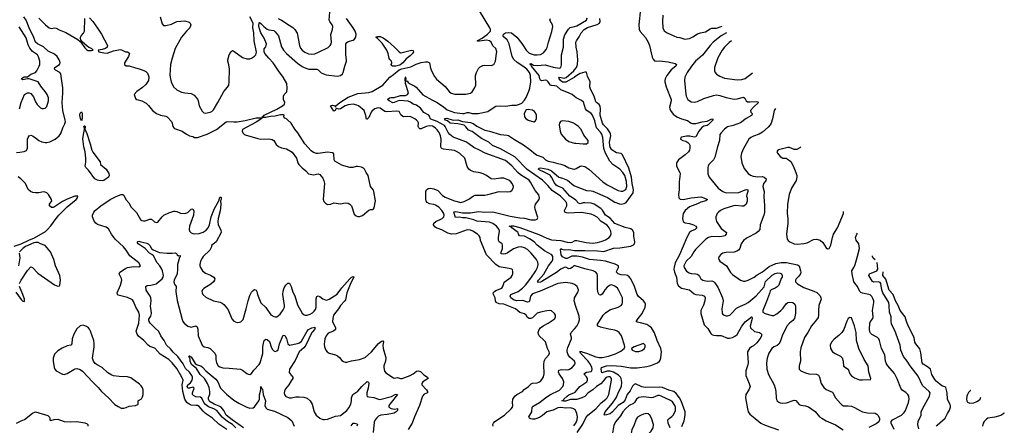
# Model space of a CAD drawing. Header units: inches. Extents: x 1173000 to 1307049, y 522583 to 678455.
# Tile 398 of 617: x 1273010 to 1285416, y 591502 to 596615. Entities that reach past the tile are written whole.
import ezdxf

# ---------------------------------------------------------------- set-up
doc = ezdxf.new("R2010")
doc.units = ezdxf.units.IN
doc.header["$MEASUREMENT"] = 0
doc.layers.add('B2579', color=7, linetype='Continuous')
doc.layers.add('B2589', color=7, linetype='Continuous')

msp = doc.modelspace()

# ---------------------------------------------------------------- linework, layer by layer
at = {"layer": 'B2579', "color": 5}
for points, elevation in [([(1276268, 596630), (1276309, 596609), (1276407, 596547), (1276450, 596515), (1276475, 596490), (1276504, 596444), (1276535, 596290), (1276550, 596255), (1276570, 596230), (1276604, 596204), (1276650, 596184), (1276690, 596179), (1276730, 596185), (1276776, 596204), (1276895, 596265), (1276920, 596290), (1276933, 596310), (1276939, 596330), (1276931, 596429), (1276951, 596490), (1276954, 596530), (1276947, 596550), (1276918, 596590), (1276910, 596610), (1276925, 596810)], 940), ([(1278975, 591490), (1278973, 591510), (1278980, 591530), (1278996, 591550), (1279119, 591630), (1279202, 591710), (1279218, 591730), (1279223, 591750), (1279219, 591790), (1279224, 591830), (1279247, 591870), (1279272, 591890), (1279347, 591930), (1279367, 591953), (1279420, 591990), (1279456, 592024), (1279470, 592032), (1279530, 592038), (1279550, 592045), (1279577, 592063), (1279599, 592090), (1279610, 592111), (1279620, 592150), (1279614, 592270), (1279620, 592310), (1279637, 592343), (1279677, 592390), (1279684, 592410), (1279682, 592430), (1279661, 592470), (1279633, 592553), (1279616, 592576), (1279556, 592630), (1279545, 592650), (1279544, 592670), (1279556, 592710), (1279570, 592730), (1279604, 592756), (1279670, 592790), (1279731, 592830), (1279752, 592850), (1279762, 592870), (1279761, 592890), (1279750, 592913), (1279710, 592943), (1279687, 592947), (1279650, 592945), (1279570, 592930), (1279530, 592916), (1279470, 592858), (1279450, 592850), (1279430, 592850), (1279410, 592862), (1279390, 592890), (1279370, 592907), (1279310, 592923), (1279259, 592970), (1279110, 593027), (1279050, 593033), (1279013, 593050), (1279003, 593070), (1278999, 593110), (1278978, 593150), (1278977, 593170), (1278991, 593190), (1279010, 593202), (1279084, 593230), (1279098, 593250), (1279108, 593290), (1279116, 593304), (1279202, 593370), (1279216, 593390), (1279223, 593410), (1279225, 593445), (1279220, 593460), (1279209, 593470), (1279179, 593479), (1279050, 593498), (1279010, 593527), (1278890, 593650), (1278817, 593830), (1278810, 593870), (1278801, 593890), (1278780, 593910), (1278718, 593950), (1278690, 593961), (1278650, 593966), (1278510, 593917), (1278450, 593913), (1278403, 593923), (1278330, 593964), (1278258, 593990), (1278242, 594002), (1278225, 594030), (1278228, 594050), (1278255, 594070), (1278334, 594110), (1278352, 594130), (1278357, 594150), (1278353, 594170), (1278330, 594210), (1278290, 594250), (1278250, 594275), (1278230, 594283), (1278173, 594293), (1278145, 594310), (1278133, 594330), (1278129, 594350), (1278129, 594450), (1278135, 594470), (1278155, 594485), (1278188, 594492), (1278230, 594484), (1278280, 594460), (1278339, 594399), (1278370, 594379), (1278490, 594330), (1278570, 594312), (1278610, 594322), (1278670, 594353), (1278727, 594393), (1278750, 594402), (1278870, 594403), (1278910, 594410), (1279050, 594450), (1279150, 594445), (1279190, 594450), (1279210, 594462), (1279228, 594490), (1279230, 594510), (1279214, 594550), (1279197, 594570), (1279171, 594590), (1279110, 594618), (1279070, 594619), (1278990, 594606), (1278950, 594607), (1278890, 594651), (1278850, 594672), (1278810, 594683), (1278730, 594697), (1278692, 594712), (1278670, 594732), (1278650, 594763), (1278617, 594870), (1278550, 594930), (1278515, 594955), (1278490, 594965), (1278350, 594984), (1278330, 594990), (1278321, 595001), (1278315, 595015), (1278322, 595110), (1278314, 595150), (1278294, 595194), (1278270, 595225), (1278243, 595250), (1278210, 595271), (1278170, 595278), (1278130, 595269), (1278070, 595240), (1278050, 595238), (1278038, 595250), (1278032, 595270), (1278035, 595315), (1278028, 595330), (1278008, 595350), (1277990, 595364), (1277930, 595393), (1277851, 595391), (1277836, 595396), (1277814, 595414), (1277790, 595458), (1277763, 595463), (1277630, 595451), (1277610, 595458), (1277550, 595499), (1277530, 595502), (1277510, 595499), (1277486, 595490), (1277453, 595467), (1277439, 595450), (1277410, 595383), (1277390, 595361), (1277381, 595361), (1277374, 595370), (1277376, 595384), (1277372, 595408), (1277350, 595470), (1277278, 595530), (1277258, 595538), (1277210, 595550), (1277150, 595543), (1277110, 595527), (1277050, 595489), (1277028, 595488), (1277007, 595493), (1276994, 595486), (1276986, 595470), (1276970, 595461), (1276926, 595530), (1276950, 595538), (1276970, 595534), (1276981, 595530), (1276990, 595512), (1276994, 595530), (1277044, 595570), (1277150, 595636), (1277270, 595685), (1277410, 595697), (1277453, 595710), (1277585, 595790), (1277672, 595890), (1277718, 595922), (1277790, 595983), (1277824, 595996), (1277938, 596022), (1278007, 596053), (1278070, 596075), (1278125, 596085), (1278150, 596083), (1278172, 596070), (1278185, 596005), (1278201, 595961), (1278237, 595897), (1278263, 595863), (1278370, 595773), (1278423, 595710), (1278448, 595690), (1278494, 595674), (1278630, 595676), (1278690, 595687), (1278710, 595705), (1278742, 595750), (1278758, 595790), (1278755, 595910), (1278766, 595950), (1278790, 595998), (1278810, 596021), (1278845, 596035), (1278870, 596040), (1278950, 596039), (1278982, 596050), (1278994, 596066), (1279003, 596090), (1279018, 596190), (1279020, 596210), (1279010, 596250), (1278970, 596283), (1278950, 596330), (1278930, 596348), (1278890, 596356), (1278805, 596345), (1278785, 596345), (1278776, 596350), (1278837, 596383), (1278906, 596434), (1278941, 596470), (1278940, 596490), (1278932, 596510), (1278805, 596725)], 880), ([(1272970, 594940), (1273010, 594943), (1273067, 594953), (1273095, 594965), (1273107, 594993), (1273110, 595110), (1273115, 595130), (1273130, 595150), (1273150, 595158), (1273170, 595152), (1273205, 595130), (1273252, 595092), (1273290, 595076), (1273330, 595068), (1273352, 595068), (1273390, 595076), (1273455, 595110), (1273507, 595150), (1273530, 595181), (1273554, 595250), (1273578, 595302), (1273585, 595330), (1273584, 595350), (1273552, 595470), (1273546, 595570), (1273555, 595690), (1273554, 595754), (1273528, 595930), (1273514, 595950), (1273460, 595980), (1273450, 595990), (1273452, 596010), (1273511, 596050), (1273517, 596063), (1273520, 596070), (1273516, 596090), (1273508, 596110), (1273482, 596150), (1273450, 596180), (1273370, 596218), (1273310, 596273), (1273235, 596310), (1273211, 596330), (1273190, 596390), (1273128, 596510), (1273090, 596610), (1273062, 596650)], 920), ([(1273250, 596632), (1273333, 596550), (1273382, 596510), (1273410, 596504), (1273450, 596513), (1273470, 596508), (1273507, 596487), (1273590, 596454), (1273744, 596364), (1273770, 596339), (1273777, 596337), (1273830, 596258), (1273850, 596238), (1273870, 596228), (1273914, 596226), (1273936, 596230), (1273914, 596250), (1273883, 596263), (1273861, 596281), (1273797, 596337), (1273781, 596361), (1273776, 596376), (1273776, 596390), (1273785, 596410), (1273815, 596445), (1273825, 596470), (1273829, 596631)], 920), ([(1273890, 596636), (1273930, 596593), (1273990, 596507), (1274040, 596430), (1274118, 596290), (1274112, 596268), (1274090, 596252), (1274050, 596239), (1274000, 596230), (1274007, 596210), (1274070, 596195), (1274110, 596192), (1274190, 596223), (1274277, 596237), (1274294, 596234), (1274342, 596210), (1274370, 596210), (1274390, 596196), (1274394, 596190), (1274380, 596150), (1274331, 596070), (1274331, 596050), (1274350, 596034), (1274390, 596034), (1274467, 596007), (1274516, 595996), (1274575, 595975), (1274601, 595961), (1274621, 595941), (1274636, 595896), (1274631, 595850), (1274601, 595799), (1274559, 595761), (1274486, 595710), (1274451, 595670), (1274470, 595622), (1274487, 595607), (1274550, 595593), (1274604, 595564), (1274634, 595534), (1274684, 595470), (1274735, 595430), (1274783, 595410), (1274850, 595397), (1274870, 595388), (1274921, 595330), (1274930, 595310), (1274939, 595270), (1274950, 595250), (1274962, 595242), (1275059, 595210), (1275110, 595173), (1275150, 595151), (1275190, 595141), (1275211, 595131), (1275249, 595129), (1275370, 595170), (1275491, 595230), (1275610, 595327), (1275630, 595331), (1275707, 595327), (1275749, 595329), (1275850, 595344), (1275990, 595378), (1276058, 595378), (1276060, 595370), (1275990, 595322), (1275816, 595230), (1275815, 595210), (1275821, 595190), (1275838, 595170), (1275850, 595164), (1276010, 595119), (1276050, 595110), (1276150, 595112), (1276190, 595104), (1276210, 595090), (1276241, 595041), (1276270, 595018), (1276310, 595001), (1276370, 594985), (1276444, 594944), (1276498, 594870), (1276513, 594810), (1276527, 594790), (1276567, 594747), (1276616, 594710), (1276650, 594671), (1276710, 594660), (1276770, 594670), (1276790, 594662), (1276810, 594644), (1276830, 594615), (1276844, 594584), (1276852, 594550), (1276834, 594354), (1276843, 594323), (1276861, 594301), (1276890, 594287), (1276930, 594291), (1276970, 594305), (1277050, 594295), (1277110, 594306), (1277150, 594302), (1277170, 594290), (1277190, 594270), (1277225, 594165), (1277250, 594142), (1277270, 594135), (1277290, 594134), (1277330, 594146), (1277410, 594215), (1277430, 594223), (1277457, 594223), (1277468, 594230), (1277476, 594244), (1277495, 594330), (1277474, 594450), (1277466, 594466), (1277431, 594511), (1277401, 594650), (1277374, 594690), (1277355, 594730), (1277342, 594742), (1277315, 594755), (1277270, 594766), (1277250, 594765), (1277208, 594752), (1277170, 594752), (1277092, 594772), (1277070, 594782), (1276982, 594830), (1276973, 594850), (1276970, 594922), (1276950, 594937), (1276890, 594943), (1276770, 594926), (1276750, 594926), (1276710, 594940), (1276682, 594962), (1276602, 595050), (1276514, 595190), (1276475, 595235), (1276430, 595309), (1276390, 595349), (1276370, 595365), (1276350, 595374), (1276339, 595390), (1276342, 595410), (1276335, 595415), (1276296, 595416), (1276230, 595397), (1276170, 595395), (1276110, 595381), (1276063, 595383), (1276064, 595390), (1276082, 595398), (1276092, 595410), (1276250, 595485), (1276322, 595530), (1276345, 595550), (1276352, 595570), (1276335, 595610), (1276332, 595650), (1276341, 595670), (1276375, 595705), (1276382, 595750), (1276374, 595810), (1276329, 595890), (1276269, 595970), (1276205, 596070), (1276147, 596130), (1276099, 596190), (1276090, 596208), (1276092, 596248), (1276110, 596271), (1276117, 596290), (1276118, 596310), (1276090, 596383), (1276050, 596450), (1276030, 596499), (1276023, 596537), (1276026, 596574), (1276030, 596577), (1276050, 596567), (1276088, 596528), (1276130, 596496), (1276150, 596487), (1276210, 596479), (1276230, 596463), (1276271, 596411), (1276310, 596274), (1276335, 596230), (1276370, 596190), (1276510, 596068), (1276570, 596024), (1276596, 596010), (1276651, 595991), (1276752, 595992), (1276770, 595983), (1276810, 595945), (1276870, 595919), (1277010, 595901), (1277052, 595910), (1277076, 595930), (1277086, 595950), (1277105, 596030), (1277126, 596090), (1277129, 596110), (1277119, 596170), (1277120, 596310), (1277132, 596328), (1277150, 596340), (1277210, 596358), (1277230, 596369), (1277245, 596395), (1277248, 596430), (1277235, 596470), (1277213, 596510), (1277127, 596630)], 920), ([(1274779, 596650), (1274803, 596563), (1274823, 596543), (1274850, 596541), (1274921, 596559), (1274990, 596590), (1275090, 596599), (1275145, 596585), (1275158, 596570), (1275166, 596550), (1275154, 596510), (1275112, 596468), (1275050, 596393), (1274968, 596250), (1274930, 596128), (1274912, 596048), (1274903, 595917), (1274909, 595870), (1274919, 595830), (1274949, 595769), (1274990, 595729), (1275050, 595702), (1275090, 595693), (1275170, 595683), (1275210, 595663), (1275250, 595614), (1275260, 595590), (1275272, 595530), (1275310, 595463), (1275330, 595442), (1275350, 595435), (1275410, 595449), (1275430, 595459), (1275450, 595478), (1275506, 595570), (1275582, 595710), (1275630, 595763), (1275645, 595790), (1275651, 595830), (1275652, 595992), (1275646, 596046), (1275633, 596090), (1275633, 596110), (1275649, 596170), (1275670, 596211), (1275690, 596227), (1275710, 596219), (1275817, 596137), (1275870, 596123), (1275910, 596120), (1275930, 596128), (1275970, 596156), (1275987, 596173), (1275993, 596207), (1275965, 596350), (1275960, 596450), (1275949, 596510), (1275950, 596570), (1275910, 596650)], 940), ([(1280000, 593276), (1279970, 593290), (1279890, 593300), (1279790, 593291), (1279566, 593194), (1279470, 593159), (1279446, 593130), (1279432, 593068), (1279423, 593057), (1279410, 593054), (1279350, 593073), (1279269, 593069), (1279230, 593083), (1279199, 593110), (1279189, 593130), (1279200, 593150), (1279290, 593188), (1279344, 593230), (1279381, 593270), (1279450, 593356), (1279515, 593450), (1279533, 593490), (1279541, 593530), (1279537, 593557), (1279520, 593590), (1279455, 593670), (1279410, 593716), (1279370, 593738), (1279330, 593751), (1279290, 593746), (1279230, 593725), (1279150, 593672), (1279130, 593664), (1279110, 593659), (1279082, 593662), (1279072, 593670), (1279092, 593730), (1279094, 593774), (1279089, 593789), (1279053, 593813), (1279044, 593830), (1279044, 593870), (1279055, 593950), (1279050, 593970), (1279018, 594010), (1278970, 594045), (1278930, 594061), (1278770, 594076), (1278730, 594091), (1278630, 594115), (1278590, 594115), (1278550, 594124), (1278503, 594123), (1278482, 594190), (1278486, 594194), (1278505, 594195), (1278590, 594178), (1278690, 594181), (1278790, 594196), (1278870, 594188), (1278970, 594192), (1279190, 594138), (1279310, 594117), (1279370, 594112), (1279450, 594090), (1279510, 594090), (1279530, 594101), (1279536, 594110), (1279537, 594123), (1279506, 594226), (1279501, 594250), (1279503, 594270), (1279511, 594290), (1279556, 594350), (1279561, 594370), (1279550, 594405), (1279503, 594463), (1279448, 594568), (1279430, 594590), (1279321, 594661), (1279288, 594690), (1279210, 594773), (1279130, 594838), (1278875, 594930), (1278804, 594970), (1278730, 595003), (1278670, 595051), (1278630, 595075), (1278470, 595134), (1278430, 595169), (1278410, 595193), (1278371, 595270), (1278361, 595281), (1278270, 595333), (1278190, 595359), (1278181, 595370), (1278176, 595390), (1278164, 595410), (1278104, 595444), (1278058, 595498), (1278010, 595535), (1277968, 595548), (1277933, 595573), (1277906, 595586), (1277790, 595595), (1277730, 595569), (1277710, 595568), (1277664, 595590), (1277646, 595610), (1277670, 595630), (1277686, 595634), (1277730, 595632), (1277810, 595659), (1277870, 595658), (1277898, 595670), (1277908, 595692), (1277871, 595809), (1277865, 595875), (1277869, 595889), (1277866, 595890), (1277870, 595890), (1277874, 595866), (1277871, 595850), (1277881, 595841), (1277890, 595842), (1277904, 595824), (1277928, 595808), (1277990, 595777), (1278005, 595765), (1278090, 595669), (1278210, 595598), (1278270, 595571), (1278350, 595518), (1278398, 595478), (1278490, 595445), (1278590, 595431), (1278610, 595432), (1278650, 595444), (1278670, 595443), (1278710, 595430), (1278787, 595433), (1278910, 595459), (1278975, 595505), (1279010, 595523), (1279070, 595528), (1279137, 595523), (1279210, 595539), (1279270, 595539), (1279309, 595551), (1279336, 595564), (1279370, 595601), (1279390, 595634), (1279427, 595713), (1279439, 595750), (1279450, 595830), (1279447, 595910), (1279433, 595950), (1279399, 595990), (1279351, 596030), (1279276, 596076), (1279234, 596114), (1279217, 596150), (1279177, 596310), (1279150, 596360), (1279103, 596403), (1279100, 596410), (1279104, 596430), (1279130, 596450), (1279175, 596455), (1279208, 596448), (1279273, 596393), (1279335, 596315), (1279390, 596232), (1279430, 596194), (1279493, 596173), (1279530, 596171), (1279570, 596177), (1279610, 596198), (1279642, 596238), (1279655, 596265), (1279671, 596330), (1279716, 596464), (1279727, 596530), (1279724, 596550), (1279691, 596610), (1279696, 596630)], 860), ([(1273008, 595490), (1273028, 595570), (1273070, 595673), (1273110, 595694), (1273130, 595692), (1273150, 595683), (1273183, 595643), (1273210, 595579), (1273230, 595546), (1273270, 595504), (1273290, 595495), (1273310, 595493), (1273330, 595499), (1273350, 595522), (1273374, 595590), (1273371, 595630), (1273355, 595670), (1273330, 595709), (1273276, 595776), (1273242, 595830), (1273130, 595868), (1273110, 595870), (1273050, 595856), (1273030, 595870), (1273057, 595890), (1273070, 595894), (1273110, 595895), (1273150, 595927), (1273208, 595950), (1273226, 595970), (1273257, 596030), (1273262, 596050), (1273263, 596090), (1273248, 596148), (1273236, 596170), (1273172, 596212), (1273137, 596257), (1273117, 596297), (1273090, 596385), (1273005, 596525)], 940), ([(1280000, 595647), (1279970, 595670), (1279903, 595703), (1279830, 595730), (1279776, 595776), (1279750, 595782), (1279710, 595785), (1279699, 595790), (1279684, 595804), (1279670, 595830), (1279650, 595847), (1279630, 595851), (1279590, 595843), (1279572, 595852), (1279563, 595870), (1279555, 595910), (1279458, 596030), (1279457, 596037), (1279440, 596050), (1279442, 596058), (1279450, 596061), (1279483, 596043), (1279530, 596035), (1279630, 596045), (1279730, 596014), (1279810, 596002), (1279829, 596010), (1279836, 596044), (1279835, 596170), (1279860, 596270), (1279863, 596370), (1279877, 596423), (1279924, 596496), (1279945, 596515), (1280000, 596530)], 840), ([(1280000, 595889), (1279995, 595885), (1279890, 595829), (1279870, 595825), (1279850, 595829), (1279822, 595850), (1279804, 595876), (1279811, 595889), (1279870, 595879), (1279894, 595886), (1279990, 595970), (1280000, 595982)], 820), ([(1280000, 594180), (1279930, 594175), (1279900, 594180), (1279879, 594190), (1279873, 594210), (1279902, 594270), (1279905, 594290), (1279898, 594310), (1279867, 594350), (1279825, 594390), (1279720, 594460), (1279664, 594524), (1279596, 594590), (1279406, 594726), (1279250, 594887), (1279070, 594986), (1278968, 595028), (1278919, 595070), (1278830, 595119), (1278710, 595207), (1278664, 595224), (1278630, 595266), (1278610, 595283), (1278530, 595301), (1278434, 595310), (1278399, 595339), (1278375, 595350), (1278364, 595370), (1278390, 595375), (1278470, 595346), (1278530, 595352), (1278590, 595333), (1278690, 595319), (1278725, 595305), (1278770, 595273), (1278870, 595222), (1278930, 595210), (1279070, 595166), (1279150, 595160), (1279170, 595155), (1279244, 595104), (1279357, 595037), (1279439, 594979), (1279510, 594919), (1279530, 594907), (1279600, 594880), (1279635, 594850), (1279670, 594830), (1279730, 594820), (1279790, 594800), (1279830, 594793), (1279877, 594777), (1279930, 594748), (1279990, 594729), (1280000, 594731)], 840), ([(1280000, 595303), (1279990, 595310), (1279930, 595333), (1279850, 595341), (1279825, 595330), (1279811, 595310), (1279807, 595290), (1279818, 595210), (1279833, 595170), (1279885, 595110), (1279930, 595081), (1279970, 595065), (1280000, 595059)], 860), ([(1280000, 594351), (1279941, 594390), (1279852, 594492), (1279790, 594517), (1279769, 594530), (1279750, 594557), (1279711, 594631), (1279693, 594653), (1279602, 594702), (1279570, 594713), (1279544, 594730), (1279555, 594745), (1279570, 594749), (1279666, 594730), (1279710, 594710), (1279802, 594630), (1279850, 594619), (1279911, 594591), (1279990, 594523), (1280000, 594519)], 820), ([(1272939, 593761), (1273030, 593790), (1273125, 593835), (1273196, 593864), (1273334, 593946), (1273356, 593964), (1273404, 594016), (1273468, 594110), (1273501, 594150), (1273606, 594254), (1273720, 594350), (1273740, 594370), (1273743, 594390), (1273705, 594390), (1273610, 594354), (1273550, 594323), (1273450, 594256), (1273430, 594247), (1273410, 594249), (1273387, 594270), (1273385, 594290), (1273413, 594330), (1273410, 594350), (1273373, 594410), (1273352, 594430), (1273330, 594442), (1273310, 594444), (1273250, 594433), (1273210, 594431), (1273177, 594437), (1273148, 594448), (1273116, 594476), (1273084, 594550), (1273026, 594610), (1272990, 594634)], 920), ([(1275620, 591450), (1275518, 591518), (1275438, 591590), (1275351, 591651), (1275320, 591680), (1275270, 591738), (1275250, 591750), (1275233, 591753), (1275170, 591757), (1275147, 591767), (1275114, 591790), (1275091, 591830), (1275064, 591930), (1275058, 592010), (1275070, 592070), (1275053, 592110), (1274990, 592216), (1274930, 592290), (1274888, 592330), (1274780, 592400), (1274713, 592473), (1274650, 592497), (1274628, 592510), (1274576, 592570), (1274507, 592627), (1274490, 592650), (1274478, 592690), (1274513, 592790), (1274520, 592890), (1274510, 592930), (1274475, 592990), (1274443, 593063), (1274430, 593082), (1274370, 593111), (1274250, 593142), (1274242, 593150), (1274240, 593170), (1274279, 593270), (1274295, 593330), (1274294, 593354), (1274264, 593410), (1274273, 593430), (1274343, 593477), (1274370, 593490), (1274450, 593503), (1274510, 593500), (1274533, 593510), (1274510, 593550), (1274398, 593638), (1274352, 593710), (1274319, 593750), (1274214, 593850), (1274168, 593910), (1274130, 593977), (1274099, 593999), (1273990, 594035), (1273970, 594050), (1273950, 594077), (1273927, 594130), (1273927, 594150), (1273943, 594190), (1273961, 594210), (1274034, 594270), (1274150, 594350), (1274233, 594390), (1274290, 594410), (1274311, 594411), (1274323, 594403), (1274346, 594350), (1274384, 594304), (1274415, 594250), (1274483, 594183), (1274530, 594097), (1274550, 594084), (1274570, 594079), (1274590, 594079), (1274650, 594102), (1274670, 594099), (1274710, 594065), (1274730, 594057), (1274750, 594063), (1274804, 594130), (1274827, 594150), (1274890, 594179), (1274950, 594199), (1274970, 594200), (1274990, 594195), (1275034, 594174), (1275090, 594172), (1275130, 594186), (1275170, 594228), (1275190, 594231), (1275203, 594203), (1275198, 594150), (1275150, 594010), (1275145, 593970), (1275150, 593950), (1275170, 593926), (1275190, 593918), (1275215, 593915), (1275270, 593921), (1275323, 593937), (1275360, 593960), (1275386, 593990), (1275403, 594030), (1275424, 594130), (1275447, 594193), (1275466, 594234), (1275521, 594330), (1275530, 594379), (1275550, 594379), (1275550, 594349), (1275540, 594330), (1275544, 594284), (1275536, 594204), (1275510, 594109), (1275508, 594070), (1275510, 594030), (1275546, 593966), (1275547, 593930), (1275484, 593816), (1275464, 593796), (1275428, 593770), (1275427, 593750), (1275405, 593710), (1275323, 593630), (1275309, 593610), (1275289, 593570), (1275278, 593530), (1275278, 593510), (1275286, 593490), (1275313, 593450), (1275350, 593421), (1275415, 593395), (1275458, 593370), (1275467, 593350), (1275465, 593330), (1275453, 593310), (1275419, 593281), (1275330, 593226), (1275314, 593210), (1275304, 593190), (1275307, 593170), (1275319, 593150), (1275357, 593117), (1275450, 593070), (1275534, 593054), (1275561, 593041), (1275584, 593024), (1275613, 592993), (1275638, 592958), (1275684, 592844), (1275710, 592815), (1275750, 592796), (1275780, 592800), (1275795, 592805), (1275824, 592836), (1275865, 592970), (1275888, 593072), (1275910, 593136), (1275930, 593181), (1275950, 593203), (1275970, 593215), (1275990, 593205), (1275997, 593190), (1276007, 593150), (1276050, 593045), (1276110, 592985), (1276176, 592896), (1276210, 592874), (1276230, 592868), (1276250, 592871), (1276290, 592904), (1276330, 592959), (1276345, 592990), (1276347, 593010), (1276327, 593150), (1276329, 593191), (1276344, 593236), (1276365, 593270), (1276390, 593292), (1276410, 593292), (1276430, 593253), (1276450, 593181), (1276475, 593135), (1276510, 593019), (1276570, 592917), (1276595, 592895), (1276610, 592888), (1276630, 592888), (1276670, 592903), (1276699, 592921), (1276721, 592939), (1276737, 592963), (1276747, 592993), (1276744, 593096), (1276755, 593125), (1276770, 593134), (1276790, 593126), (1276830, 593096), (1276870, 593080), (1276890, 593082), (1276910, 593090), (1277010, 593155), (1277067, 593233), (1277170, 593349), (1277190, 593369), (1277210, 593378), (1277216, 593376), (1277220, 593370), (1277181, 593299), (1277130, 593170), (1277115, 593085), (1277106, 593070), (1277050, 593010), (1277026, 592970), (1276992, 592930), (1276965, 592890), (1276954, 592850), (1276952, 592810), (1276990, 592730), (1276988, 592710), (1276964, 592690), (1276898, 592662), (1276870, 592630), (1276856, 592590), (1276846, 592526), (1276849, 592489), (1276867, 592447), (1276886, 592426), (1276911, 592410), (1276989, 592389), (1277016, 592376), (1277038, 592358), (1277070, 592319), (1277090, 592306), (1277110, 592299), (1277130, 592299), (1277190, 592315), (1277290, 592330), (1277362, 592358), (1277442, 592430), (1277530, 592532), (1277570, 592563), (1277586, 592566), (1277592, 592552), (1277587, 592513), (1277590, 592470), (1277621, 592370), (1277623, 592350), (1277617, 592310), (1277597, 592250), (1277596, 592230), (1277605, 592185), (1277623, 592163), (1277719, 592099), (1277730, 592095), (1277770, 592106), (1277810, 592092), (1277830, 592090), (1277930, 592131), (1277968, 592150), (1278010, 592184), (1278030, 592189), (1278060, 592180), (1278100, 592140), (1278149, 592110), (1278155, 592090), (1278090, 592050), (1278076, 592030), (1278077, 592010), (1278136, 591950), (1278147, 591930), (1278148, 591910), (1278107, 591893), (1278085, 591870), (1278049, 591751), (1277984, 591610), (1277955, 591530), (1277904, 591450)], 880), ([(1280000, 593511), (1279990, 593512), (1279969, 593490), (1279950, 593478), (1279930, 593476), (1279890, 593497), (1279870, 593493), (1279830, 593471), (1279773, 593427), (1279730, 593404), (1279590, 593313), (1279570, 593305), (1279543, 593303), (1279536, 593310), (1279546, 593330), (1279612, 593408), (1279673, 593510), (1279721, 593570), (1279729, 593590), (1279729, 593630), (1279713, 593650), (1279621, 593701), (1279532, 593772), (1279493, 593813), (1279434, 593854), (1279370, 593884), (1279306, 593890), (1279294, 593910), (1279289, 593930), (1279280, 593940), (1279210, 593990), (1279202, 594002), (1279178, 594010), (1279203, 594017), (1279230, 594016), (1279310, 593996), (1279550, 593908), (1279650, 593859), (1279710, 593838), (1279830, 593831), (1279910, 593812), (1279950, 593808), (1279970, 593810), (1280000, 593826)], 840), ([(1273006, 593290), (1273027, 593333), (1273110, 593453), (1273150, 593500), (1273170, 593493), (1273239, 593419), (1273450, 593271), (1273490, 593256), (1273510, 593258), (1273517, 593270), (1273525, 593330), (1273516, 593390), (1273462, 593510), (1273440, 593590), (1273396, 593690), (1273329, 593770), (1273270, 593790), (1273244, 593804), (1273210, 593806), (1273190, 593802), (1273085, 593755), (1273049, 593730), (1273009, 593690)], 920), ([(1275733, 591470), (1275690, 591510), (1275629, 591549), (1275563, 591603), (1275493, 591690), (1275456, 591710), (1275390, 591735), (1275350, 591763), (1275331, 591790), (1275305, 591845), (1275290, 591855), (1275230, 591859), (1275198, 591878), (1275189, 591890), (1275187, 591910), (1275207, 591970), (1275200, 591980), (1275190, 591984), (1275150, 591968), (1275128, 591970), (1275121, 591990), (1275128, 592010), (1275161, 592039), (1275183, 592070), (1275189, 592090), (1275187, 592110), (1275178, 592130), (1275150, 592170), (1275099, 592219), (1275070, 592277), (1275003, 592370), (1274944, 592424), (1274910, 592465), (1274858, 592510), (1274830, 592570), (1274790, 592630), (1274765, 592685), (1274712, 592730), (1274653, 592790), (1274641, 592810), (1274636, 592830), (1274639, 592841), (1274664, 592876), (1274670, 592910), (1274668, 592950), (1274658, 593002), (1274665, 593070), (1274662, 593110), (1274655, 593130), (1274604, 593204), (1274598, 593250), (1274614, 593266), (1274662, 593270), (1274730, 593284), (1274806, 593350), (1274818, 593370), (1274820, 593390), (1274808, 593450), (1274800, 593470), (1274774, 593514), (1274742, 593550), (1274697, 593637), (1274676, 593656), (1274645, 593670), (1274590, 593730), (1274503, 593790), (1274492, 593810), (1274500, 593820), (1274510, 593824), (1274535, 593815), (1274610, 593799), (1274629, 593790), (1274649, 593770), (1274669, 593729), (1274690, 593714), (1274723, 593703), (1274750, 593688), (1274770, 593682), (1274870, 593672), (1274930, 593670), (1274970, 593675), (1274987, 593667), (1274996, 593650), (1275010, 593639), (1275030, 593642), (1275030, 593624), (1275024, 593616), (1274998, 593530), (1274999, 593470), (1274992, 593410), (1274958, 593330), (1274954, 593310), (1274962, 593282), (1274981, 593250), (1274978, 593190), (1274994, 593074), (1275056, 592836), (1275067, 592810), (1275083, 592790), (1275130, 592750), (1275170, 592738), (1275230, 592756), (1275245, 592745), (1275254, 592714), (1275260, 592630), (1275310, 592510), (1275333, 592493), (1275381, 592481), (1275410, 592468), (1275470, 592413), (1275482, 592382), (1275482, 592330), (1275488, 592290), (1275510, 592252), (1275530, 592237), (1275570, 592225), (1275650, 592223), (1275790, 592209), (1275817, 592197), (1275870, 592155), (1275890, 592145), (1275910, 592142), (1275930, 592154), (1275962, 592198), (1276027, 592270), (1276038, 592290), (1276073, 592407), (1276074, 592490), (1276081, 592539), (1276090, 592570), (1276110, 592589), (1276130, 592584), (1276158, 592558), (1276177, 592490), (1276190, 592462), (1276210, 592439), (1276230, 592433), (1276250, 592439), (1276266, 592454), (1276285, 592530), (1276330, 592636), (1276350, 592634), (1276370, 592597), (1276390, 592528), (1276410, 592510), (1276510, 592533), (1276537, 592543), (1276559, 592561), (1276630, 592689), (1276650, 592710), (1276690, 592730), (1276730, 592738), (1276734, 592730), (1276726, 592710), (1276698, 592682), (1276690, 592670), (1276616, 592510), (1276590, 592478), (1276530, 592430), (1276481, 592319), (1276411, 592210), (1276407, 592167), (1276430, 592132), (1276451, 592110), (1276451, 592090), (1276430, 592062), (1276402, 592010), (1276359, 591961), (1276346, 591934), (1276343, 591910), (1276346, 591890), (1276365, 591865), (1276410, 591846), (1276434, 591846), (1276490, 591861), (1276530, 591862), (1276590, 591858), (1276630, 591844), (1276668, 591810), (1276694, 591770), (1276720, 591670), (1276746, 591630), (1276790, 591590), (1276830, 591575), (1276850, 591575), (1276890, 591581), (1276990, 591616), (1277050, 591624), (1277130, 591690), (1277158, 591722), (1277181, 591770), (1277191, 591810), (1277192, 591850), (1277207, 591890), (1277270, 591934), (1277320, 591990), (1277390, 592054), (1277404, 592044), (1277407, 592027), (1277399, 591970), (1277383, 591910), (1277383, 591883), (1277390, 591867), (1277410, 591860), (1277470, 591854), (1277530, 591830), (1277549, 591829), (1277693, 591867), (1277739, 591890), (1277753, 591893), (1277772, 591890), (1277675, 591770), (1277661, 591750), (1277661, 591741), (1277661, 591730), (1277690, 591713), (1277733, 591707), (1277772, 591712), (1277772, 591690), (1277753, 591670), (1277730, 591655), (1277641, 591639), (1277559, 591630), (1277530, 591615), (1277510, 591598), (1277488, 591570), (1277478, 591542), (1277463, 591410)], 860), ([(1273005, 593670), (1273012, 593612), (1272995, 593510)], 920), ([(1280000, 593634), (1279967, 593633), (1279910, 593605), (1279890, 593603), (1279850, 593627), (1279831, 593650), (1279823, 593717), (1279830, 593732), (1279842, 593722), (1279873, 593713), (1279930, 593718), (1280000, 593706)], 820), ([(1272960, 593180), (1273030, 593087), (1273050, 593068), (1273070, 593064), (1273070, 593090), (1273051, 593150), (1273009, 593250)], 920), ([(1280000, 593057), (1279997, 593070), (1280000, 593100)], 860), ([(1280000, 592310), (1279942, 592362), (1279922, 592390), (1279910, 592430), (1279910, 592450), (1279918, 592482), (1279963, 592590), (1279963, 592610), (1279951, 592650), (1279959, 592670), (1280000, 592718)], 860), ([(1275830, 591469), (1275686, 591570), (1275612, 591630), (1275580, 591690), (1275549, 591729), (1275524, 591744), (1275459, 591770), (1275410, 591798), (1275398, 591810), (1275390, 591830), (1275389, 591851), (1275405, 591895), (1275407, 591930), (1275397, 591977), (1275376, 592030), (1275339, 592090), (1275282, 592142), (1275238, 592218), (1275174, 592270), (1275158, 592310), (1275156, 592336), (1275142, 592370), (1275144, 592376), (1275150, 592378), (1275164, 592364), (1275170, 592364), (1275221, 592281), (1275244, 592264), (1275291, 592251), (1275314, 592234), (1275355, 592190), (1275482, 592082), (1275508, 592048), (1275540, 591970), (1275615, 591895), (1275710, 591817), (1275770, 591780), (1275870, 591730), (1275910, 591717), (1275950, 591720), (1275970, 591734), (1276025, 591810), (1276032, 591830), (1276033, 591887), (1276047, 591950), (1276050, 591992), (1276058, 591970), (1276070, 591958), (1276077, 591890), (1276108, 591810), (1276098, 591750), (1276110, 591723), (1276130, 591707), (1276220, 591680), (1276390, 591602), (1276438, 591558), (1276470, 591491)], 840), ([(1280000, 591703), (1279991, 591711), (1279950, 591720), (1279890, 591719), (1279830, 591725), (1279790, 591720), (1279730, 591694), (1279650, 591671), (1279596, 591624), (1279559, 591601), (1279500, 591580), (1279470, 591578), (1279450, 591582), (1279435, 591590), (1279425, 591610), (1279464, 591670), (1279468, 591730), (1279478, 591742), (1279560, 591790), (1279633, 591850), (1279690, 591885), (1279810, 591946), (1279852, 591990), (1279863, 592010), (1279866, 592050), (1279849, 592090), (1279807, 592150), (1279800, 592170), (1279805, 592195), (1279836, 592204), (1279910, 592200), (1279930, 592204), (1279970, 592229), (1280000, 592265)], 860), ([(1280000, 591829), (1279950, 591828), (1279887, 591807), (1279865, 591805), (1279839, 591810), (1279860, 591820), (1279865, 591830), (1279907, 591870), (1279930, 591886), (1280000, 591916)], 840), ([(1272970, 591528), (1273030, 591560), (1273070, 591575), (1273170, 591653), (1273210, 591670), (1273364, 591624), (1273384, 591604), (1273391, 591589), (1273390, 591566), (1273404, 591564), (1273445, 591575), (1273490, 591579), (1273570, 591549), (1273654, 591546), (1273730, 591551), (1273830, 591533), (1273859, 591519), (1273870, 591510), (1273869, 591490)], 880), ([(1277185, 591495), (1277210, 591527), (1277230, 591530), (1277260, 591520), (1277268, 591510), (1277256, 591490)], 840), ([(1279990, 591494), (1280000, 591507)], 860)]:
    msp.add_lwpolyline(points, dxfattribs=dict(at, elevation=elevation))
for points, elevation in [([(1277810, 596198), (1277830, 596199), (1277930, 596228), (1277950, 596230), (1277966, 596226), (1277970, 596210), (1277958, 596190), (1277930, 596160), (1277880, 596120), (1277837, 596070), (1277798, 596042), (1277750, 596027), (1277709, 596029), (1277697, 596037), (1277692, 596050), (1277698, 596070), (1277696, 596090), (1277672, 596112), (1277665, 596125), (1277654, 596190), (1277635, 596230), (1277578, 596318), (1277519, 596379), (1277500, 596390), (1277503, 596397), (1277518, 596402), (1277550, 596403), (1277590, 596387), (1277650, 596344), (1277734, 596270), (1277790, 596208)], 880), ([(1279416, 595484), (1279390, 595478), (1279367, 595433), (1279371, 595390), (1279388, 595368), (1279418, 595350), (1279490, 595328), (1279510, 595338), (1279523, 595370), (1279520, 595410), (1279510, 595439), (1279496, 595456), (1279470, 595472)], 860), ([(1273790, 595339), (1273777, 595370), (1273768, 595410), (1273770, 595437), (1273790, 595453), (1273795, 595435), (1273798, 595370)], 880), ([(1274050, 594582), (1274006, 594586), (1273990, 594590), (1273958, 594610), (1273878, 594718), (1273843, 594750), (1273833, 594770), (1273843, 594817), (1273843, 594870), (1273835, 594950), (1273816, 595010), (1273807, 595113), (1273813, 595167), (1273828, 595230), (1273827, 595247), (1273819, 595270), (1273824, 595276), (1273830, 595276), (1273835, 595270), (1273832, 595230), (1273850, 595194), (1273898, 595050), (1273917, 594970), (1273930, 594945), (1274022, 594822), (1274030, 594790), (1274099, 594730), (1274135, 594675), (1274137, 594650), (1274128, 594630), (1274070, 594588)], 880), ([(1273810, 592764), (1273770, 592754), (1273730, 592719), (1273690, 592649), (1273670, 592590), (1273665, 592530), (1273656, 592510), (1273610, 592503), (1273544, 592476), (1273490, 592441), (1273450, 592399), (1273433, 592350), (1273430, 592310), (1273443, 592230), (1273451, 592210), (1273470, 592189), (1273550, 592148), (1273570, 592143), (1273610, 592153), (1273690, 592207), (1273710, 592214), (1273730, 592217), (1273770, 592207), (1273803, 592183), (1273930, 592045), (1273999, 591979), (1274039, 591930), (1274129, 591849), (1274210, 591766), (1274250, 591738), (1274290, 591719), (1274322, 591718), (1274350, 591726), (1274390, 591743), (1274470, 591751), (1274498, 591762), (1274504, 591770), (1274501, 591810), (1274505, 591815), (1274545, 591835), (1274559, 591861), (1274565, 591890), (1274564, 591924), (1274564, 591950), (1274556, 591976), (1274540, 592000), (1274519, 592019), (1274410, 592101), (1274370, 592113), (1274265, 592115), (1274190, 592126), (1274170, 592133), (1274122, 592162), (1274050, 592231), (1273985, 592265), (1273962, 592282), (1273940, 592310), (1273926, 592350), (1273948, 592490), (1273948, 592530), (1273943, 592570), (1273901, 592690), (1273890, 592713), (1273876, 592730), (1273850, 592749)], 920)]:
    msp.add_lwpolyline(points, close=True, dxfattribs=dict(at, elevation=elevation))
at = {"layer": 'B2589', "color": 5}
for points, elevation in [([(1280830, 596750), (1280810, 596550), (1280813, 596493), (1280826, 596466), (1280895, 596390), (1280930, 596331), (1280947, 596290), (1280980, 596140), (1280990, 596115), (1281010, 596097), (1281030, 596093), (1281070, 596094), (1281182, 596082), (1281270, 596064), (1281284, 596050), (1281276, 596030), (1281219, 595981), (1281163, 595910), (1281142, 595870), (1281137, 595850), (1281139, 595830), (1281157, 595770), (1281218, 595610), (1281219, 595590), (1281198, 595510), (1281200, 595490), (1281208, 595470), (1281245, 595425), (1281290, 595390), (1281350, 595364), (1281424, 595344), (1281472, 595312), (1281488, 595308), (1281530, 595305), (1281610, 595327), (1281670, 595334), (1281730, 595366), (1281742, 595362), (1281743, 595350), (1281685, 595290), (1281670, 595282), (1281630, 595273), (1281606, 595254), (1281565, 595210), (1281530, 595137), (1281510, 595134), (1281452, 595148), (1281412, 595148), (1281347, 595133), (1281341, 595130), (1281335, 595110), (1281365, 595090), (1281402, 595082), (1281430, 595067), (1281447, 595050), (1281453, 595033), (1281454, 594994), (1281448, 594970), (1281436, 594950), (1281394, 594910), (1281312, 594850), (1281285, 594810), (1281284, 594770), (1281327, 594690), (1281330, 594670), (1281319, 594570), (1281320, 594470), (1281309, 594410), (1281314, 594370), (1281333, 594353), (1281370, 594346), (1281470, 594371), (1281590, 594380), (1281631, 594370), (1281674, 594350), (1281656, 594330), (1281590, 594315), (1281548, 594292), (1281450, 594254), (1281393, 594210), (1281369, 594170), (1281361, 594110), (1281370, 594070), (1281393, 594053), (1281450, 594046), (1281500, 594030), (1281529, 594010), (1281543, 593990), (1281521, 593970), (1281470, 593950), (1281450, 593930), (1281417, 593870), (1281324, 593650), (1281270, 593548), (1281255, 593495), (1281253, 593470), (1281262, 593430), (1281285, 593370), (1281294, 593290), (1281310, 593261), (1281350, 593232), (1281451, 593211), (1281510, 593160), (1281530, 593151), (1281610, 593144), (1281637, 593130), (1281645, 593110), (1281641, 593070), (1281625, 593015), (1281592, 592950), (1281592, 592910), (1281636, 592770), (1281682, 592722), (1281719, 592659), (1281730, 592648), (1281750, 592638), (1281790, 592632), (1281850, 592633), (1281930, 592600), (1281950, 592599), (1281990, 592609), (1282030, 592629), (1282050, 592648), (1282108, 592752), (1282150, 592808), (1282221, 592859), (1282229, 592871), (1282233, 592870), (1282238, 592850), (1282236, 592830), (1282212, 592752), (1282217, 592730), (1282270, 592686), (1282290, 592678), (1282330, 592672), (1282344, 592664), (1282355, 592650), (1282357, 592630), (1282349, 592610), (1282298, 592542), (1282257, 592503), (1282230, 592490), (1282204, 592470), (1282181, 592430), (1282178, 592410), (1282187, 592290), (1282181, 592250), (1282161, 592190), (1282157, 592150), (1282161, 592130), (1282203, 592030), (1282212, 591990), (1282197, 591950), (1282161, 591890), (1282156, 591850), (1282179, 591710), (1282190, 591671), (1282210, 591644), (1282250, 591607), (1282350, 591530), (1282403, 591503), (1282570, 591444)], 820), ([(1280000, 596530), (1280030, 596539), (1280150, 596610), (1280161, 596639)], 840), ([(1280000, 595982), (1280025, 596010), (1280039, 596050), (1280043, 596110), (1280035, 596210), (1280021, 596270), (1280016, 596330), (1280025, 596350), (1280060, 596400), (1280086, 596450), (1280122, 596490), (1280164, 596516), (1280287, 596553), (1280315, 596570), (1280324, 596590), (1280320, 596630)], 820), ([(1281113, 596670), (1281108, 596590), (1281112, 596510), (1281130, 596475), (1281169, 596449), (1281250, 596409), (1281290, 596394), (1281329, 596389), (1281390, 596370), (1281450, 596378), (1281490, 596397), (1281550, 596436), (1281589, 596450), (1281650, 596462), (1281710, 596500), (1281730, 596506), (1281790, 596507), (1281850, 596527), (1281861, 596533)], 840), ([(1281916, 596447), (1281850, 596410), (1281748, 596330), (1281710, 596290), (1281611, 596169), (1281525, 596090), (1281476, 596030), (1281420, 595950), (1281392, 595890), (1281387, 595850), (1281403, 595670), (1281409, 595650), (1281430, 595610), (1281470, 595579), (1281510, 595575), (1281550, 595583), (1281630, 595620), (1281750, 595659), (1281790, 595666), (1281830, 595660), (1281910, 595635), (1282010, 595614), (1282050, 595615), (1282130, 595637), (1282146, 595626), (1282164, 595590), (1282181, 595581), (1282210, 595578), (1282290, 595585), (1282310, 595578), (1282318, 595570), (1282254, 595510), (1282219, 595470), (1282223, 595450), (1282237, 595430), (1282235, 595410), (1282230, 595405), (1282162, 595370), (1282090, 595316), (1281998, 595282), (1281930, 595266), (1281890, 595236), (1281848, 595190), (1281833, 595167), (1281829, 595090), (1281803, 595010), (1281770, 594883), (1281750, 594850), (1281693, 594790), (1281683, 594770), (1281680, 594750), (1281680, 594670), (1281696, 594630), (1281810, 594492), (1281870, 594447), (1281910, 594434), (1282070, 594436), (1282150, 594469), (1282170, 594474), (1282183, 594470), (1282185, 594450), (1282170, 594410), (1282168, 594390), (1282177, 594370), (1282175, 594325), (1282163, 594290), (1282134, 594266), (1282110, 594263), (1282030, 594274), (1282002, 594270), (1281880, 594230), (1281839, 594210), (1281816, 594190), (1281799, 594170), (1281781, 594130), (1281779, 594110), (1281788, 594072), (1281850, 593982), (1281914, 593930), (1281913, 593910), (1281894, 593890), (1281876, 593884), (1281830, 593878), (1281730, 593881), (1281689, 593871), (1281654, 593850), (1281610, 593800), (1281524, 593716), (1281504, 593690), (1281470, 593630), (1281409, 593570), (1281385, 593530), (1281378, 593510), (1281380, 593490), (1281410, 593446), (1281443, 593423), (1281470, 593415), (1281530, 593413), (1281550, 593406), (1281569, 593389), (1281594, 593350), (1281619, 593330), (1281670, 593319), (1281730, 593321), (1281750, 593315), (1281770, 593299), (1281810, 593235), (1281867, 593110), (1281872, 593070), (1281857, 592970), (1281861, 592921), (1281867, 592907), (1281887, 592890), (1281910, 592882), (1281930, 592882), (1281956, 592890), (1281975, 592905), (1282042, 592978), (1282090, 593005), (1282150, 593029), (1282190, 593051), (1282290, 593133), (1282392, 593248), (1282407, 593313), (1282490, 593396), (1282530, 593416), (1282562, 593422), (1282590, 593420), (1282609, 593409), (1282618, 593390), (1282616, 593370), (1282606, 593354), (1282580, 593280), (1282573, 593267), (1282552, 593248), (1282528, 593232), (1282478, 593210), (1282464, 593196), (1282457, 593163), (1282419, 593061), (1282373, 592950), (1282374, 592930), (1282401, 592910), (1282487, 592887), (1282510, 592886), (1282550, 592907), (1282600, 592950), (1282630, 592978), (1282668, 593032), (1282690, 593048), (1282710, 593055), (1282753, 593050), (1282776, 593030), (1282784, 593004), (1282784, 592910), (1282771, 592849), (1282750, 592821), (1282709, 592790), (1282677, 592750), (1282618, 592630), (1282590, 592553), (1282575, 592525), (1282554, 592506), (1282510, 592490), (1282486, 592470), (1282450, 592410), (1282428, 592350), (1282420, 592290), (1282423, 592210), (1282444, 592144), (1282515, 592010), (1282530, 591970), (1282537, 591930), (1282540, 591850), (1282545, 591825), (1282555, 591810), (1282574, 591794), (1282590, 591787), (1282621, 591781), (1282670, 591786), (1282770, 591819), (1282790, 591815), (1282830, 591764), (1282850, 591754), (1282910, 591749), (1282950, 591734), (1283034, 591674), (1283087, 591610), (1283115, 591590), (1283170, 591560), (1283287, 591507), (1283386, 591446)], 840), ([(1281979, 596350), (1281950, 596326), (1281890, 596270), (1281859, 596230), (1281808, 596132), (1281763, 596010), (1281764, 595970), (1281773, 595950), (1281789, 595929), (1281830, 595903), (1281890, 595879), (1282050, 595855), (1282110, 595860), (1282150, 595875), (1282241, 595944)], 860), ([(1280000, 594519), (1280150, 594462), (1280210, 594458), (1280230, 594453), (1280414, 594374), (1280510, 594313), (1280567, 594293), (1280590, 594291), (1280624, 594296), (1280650, 594311), (1280738, 594430), (1280743, 594470), (1280725, 594550), (1280720, 594630), (1280685, 594745), (1280607, 594910), (1280588, 594928), (1280530, 594938), (1280510, 594947), (1280470, 594976), (1280450, 595007), (1280444, 595030), (1280442, 595070), (1280458, 595150), (1280455, 595175), (1280449, 595190), (1280417, 595237), (1280365, 595290), (1280352, 595312), (1280325, 595410), (1280327, 595490), (1280323, 595523), (1280310, 595544), (1280278, 595570), (1280270, 595581), (1280247, 595650), (1280200, 595740), (1280194, 595770), (1280198, 595830), (1280163, 595903), (1280153, 595953), (1280130, 595955), (1280070, 595935), (1280030, 595912), (1280000, 595889)], 820), ([(1280000, 594731), (1280023, 594737), (1280070, 594767), (1280088, 594772), (1280110, 594770), (1280130, 594762), (1280179, 594730), (1280359, 594570), (1280412, 594532), (1280550, 594462), (1280590, 594452), (1280610, 594452), (1280647, 594473), (1280660, 594510), (1280656, 594576), (1280635, 594650), (1280610, 594690), (1280570, 594732), (1280485, 594790), (1280446, 594830), (1280391, 594931), (1280369, 594989), (1280358, 595130), (1280346, 595170), (1280330, 595198), (1280279, 595250), (1280258, 595338), (1280227, 595410), (1280210, 595433), (1280155, 595470), (1280139, 595490), (1280114, 595574), (1280090, 595596), (1280022, 595630), (1280000, 595647)], 840), ([(1282533, 595496), (1282518, 595470), (1282495, 595365), (1282478, 595310), (1282466, 595290), (1282442, 595258), (1282370, 595195), (1282327, 595173), (1282254, 595146), (1282223, 595130), (1282198, 595110), (1282130, 594990), (1282106, 594930), (1282098, 594890), (1282108, 594810), (1282139, 594739), (1282190, 594677), (1282216, 594656), (1282250, 594642), (1282310, 594634), (1282370, 594637), (1282391, 594631), (1282415, 594610), (1282410, 594582), (1282381, 594550), (1282372, 594510), (1282389, 594450), (1282384, 594390), (1282394, 594270), (1282394, 594190), (1282385, 594150), (1282341, 594030), (1282334, 593970), (1282316, 593944), (1282290, 593922), (1282174, 593866), (1282130, 593830), (1282102, 593790), (1282083, 593730), (1282068, 593710), (1282045, 593695), (1282010, 593684), (1281910, 593682), (1281870, 593671), (1281846, 593654), (1281825, 593630), (1281815, 593610), (1281818, 593590), (1281833, 593570), (1281914, 593510), (1281967, 593427), (1281990, 593401), (1282090, 593330), (1282130, 593319), (1282150, 593319), (1282190, 593330), (1282264, 593370), (1282301, 593399), (1282370, 593435), (1282455, 593505), (1282538, 593542), (1282605, 593555), (1282670, 593552), (1282810, 593525), (1282832, 593510), (1282849, 593450), (1282852, 593430), (1282848, 593412), (1282823, 593377), (1282795, 593350), (1282784, 593330), (1282785, 593310), (1282810, 593284), (1282890, 593237), (1283014, 593194), (1283055, 593175), (1283094, 593134), (1283106, 593110), (1283109, 593090), (1283080, 593010), (1283074, 592950), (1283076, 592890), (1283070, 592859), (1283050, 592830), (1282985, 592755), (1282939, 592670), (1282898, 592610), (1282850, 592479), (1282842, 592430), (1282847, 592310), (1282831, 592250), (1282831, 592210), (1282850, 592188), (1282910, 592163), (1282952, 592152), (1283050, 592145), (1283075, 592135), (1283087, 592110), (1283110, 592030), (1283140, 591980), (1283170, 591952), (1283230, 591930), (1283250, 591918), (1283289, 591849), (1283350, 591775), (1283370, 591758), (1283390, 591749), (1283450, 591747), (1283490, 591741), (1283527, 591727), (1283603, 591683), (1283630, 591672), (1283690, 591660), (1283790, 591655), (1283810, 591644), (1283822, 591630), (1283842, 591590), (1283843, 591570), (1283834, 591546), (1283801, 591519), (1283710, 591476)], 860), ([(1280000, 595059), (1280016, 595056), (1280110, 595049), (1280150, 595051), (1280172, 595068), (1280172, 595090), (1280119, 595159), (1280086, 595230), (1280052, 595270), (1280000, 595303)], 860), ([(1282854, 595012), (1282840, 595000), (1282801, 594979), (1282770, 594977), (1282710, 595002), (1282690, 595004), (1282570, 594976), (1282561, 594970), (1282551, 594950), (1282556, 594930), (1282590, 594888), (1282625, 594870), (1282667, 594867), (1282681, 594861), (1282727, 594827), (1282748, 594790), (1282762, 594750), (1282790, 594690), (1282801, 594650), (1282802, 594630), (1282792, 594588), (1282736, 594490), (1282704, 594410), (1282685, 594290), (1282679, 594170), (1282689, 594110), (1282690, 594050), (1282670, 593910), (1282680, 593850), (1282694, 593830), (1282714, 593814), (1282770, 593790), (1282810, 593787), (1282890, 593792), (1282930, 593802), (1283010, 593844), (1283050, 593850), (1283094, 593834), (1283128, 593808), (1283170, 593739), (1283190, 593727), (1283210, 593731), (1283230, 593772), (1283250, 593870), (1283263, 593910), (1283314, 593990), (1283388, 594170), (1283389, 594195)], 880), ([(1280000, 593706), (1280010, 593704), (1280130, 593706), (1280290, 593702), (1280370, 593694), (1280490, 593735), (1280570, 593740), (1280710, 593760), (1280744, 593776), (1280755, 593790), (1280761, 593810), (1280747, 593887), (1280746, 593930), (1280730, 593963), (1280710, 593977), (1280637, 593997), (1280510, 594044), (1280451, 594111), (1280390, 594150), (1280353, 594213), (1280334, 594234), (1280250, 594290), (1280210, 594302), (1280132, 594308), (1280110, 594307), (1280070, 594293), (1280050, 594300), (1280018, 594338), (1280000, 594351)], 820), ([(1280000, 593826), (1280010, 593832), (1280030, 593833), (1280146, 593806), (1280230, 593799), (1280292, 593808), (1280350, 593821), (1280390, 593839), (1280435, 593870), (1280452, 593890), (1280464, 593916), (1280458, 593950), (1280438, 593990), (1280410, 594024), (1280337, 594070), (1280285, 594125), (1280250, 594147), (1280210, 594165), (1280090, 594186), (1280000, 594180)], 840), ([(1284027, 591450), (1283991, 591530), (1283990, 591550), (1284008, 591572), (1284119, 591630), (1284156, 591664), (1284172, 591690), (1284210, 591790), (1284218, 591830), (1284212, 591870), (1284199, 591890), (1284174, 591914), (1284130, 591944), (1284110, 591970), (1284067, 592087), (1284034, 592154), (1283947, 592250), (1283930, 592276), (1283917, 592310), (1283911, 592390), (1283870, 592470), (1283845, 592570), (1283836, 592590), (1283816, 592610), (1283747, 592647), (1283730, 592665), (1283722, 592682), (1283716, 592710), (1283721, 592790), (1283729, 592811), (1283760, 592850), (1283765, 592870), (1283756, 592950), (1283772, 593050), (1283771, 593070), (1283761, 593101), (1283746, 593126), (1283725, 593145), (1283710, 593152), (1283628, 593168), (1283610, 593177), (1283596, 593190), (1283568, 593250), (1283518, 593310), (1283497, 593410), (1283493, 593450), (1283521, 593490), (1283538, 593530), (1283552, 593588), (1283568, 593632), (1283590, 593730), (1283581, 593790), (1283550, 593835), (1283540, 593870), (1283557, 593910), (1283565, 593922)], 860), ([(1281352, 591488), (1281381, 591559), (1281394, 591630), (1281393, 591670), (1281345, 591810), (1281324, 591850), (1281283, 591903), (1281250, 591930), (1281190, 591946), (1281110, 591980), (1281070, 591983), (1280890, 591978), (1280850, 591987), (1280770, 592024), (1280750, 592017), (1280730, 591997), (1280702, 591938), (1280665, 591890), (1280637, 591823), (1280612, 591790), (1280551, 591750), (1280480, 591670), (1280450, 591645), (1280388, 591628), (1280375, 591635), (1280388, 591670), (1280480, 591780), (1280527, 591850), (1280558, 591930), (1280593, 591990), (1280597, 592043), (1280589, 592090), (1280578, 592110), (1280553, 592133), (1280492, 592172), (1280450, 592183), (1280410, 592185), (1280345, 592165), (1280337, 592210), (1280340, 592230), (1280405, 592250), (1280470, 592254), (1280590, 592249), (1280710, 592228), (1280790, 592227), (1280910, 592243), (1280963, 592257), (1281047, 592290), (1281070, 592309), (1281078, 592322), (1281088, 592352), (1281094, 592390), (1281095, 592430), (1281087, 592470), (1281041, 592570), (1281008, 592668), (1280970, 592731), (1280937, 592757), (1280911, 592771), (1280830, 592795), (1280790, 592801), (1280776, 592810), (1280802, 592850), (1280854, 592910), (1280892, 592990), (1280895, 593030), (1280888, 593050), (1280871, 593070), (1280807, 593127), (1280790, 593150), (1280758, 593250), (1280710, 593348), (1280690, 593374), (1280670, 593388), (1280650, 593395), (1280590, 593400), (1280549, 593409), (1280530, 593430), (1280535, 593450), (1280555, 593490), (1280554, 593510), (1280514, 593534), (1280390, 593570), (1280330, 593580), (1280190, 593590), (1280101, 593621), (1280030, 593635), (1280000, 593634)], 820), ([(1283788, 593588), (1283762, 593610), (1283754, 593630), (1283754, 593638)], 840), ([(1280000, 591916), (1280010, 591920), (1280069, 591991), (1280154, 592050), (1280165, 592070), (1280164, 592090), (1280153, 592113), (1280120, 592150), (1280150, 592173), (1280210, 592182), (1280218, 592190), (1280222, 592210), (1280219, 592230), (1280204, 592270), (1280171, 592311), (1280077, 592410), (1280068, 592430), (1280070, 592434), (1280090, 592434), (1280104, 592424), (1280150, 592411), (1280270, 592365), (1280310, 592356), (1280350, 592356), (1280430, 592372), (1280516, 592404), (1280582, 592438), (1280624, 592470), (1280633, 592490), (1280632, 592510), (1280591, 592630), (1280564, 592670), (1280536, 592690), (1280510, 592699), (1280432, 592712), (1280330, 592737), (1280298, 592750), (1280285, 592770), (1280360, 592890), (1280390, 592921), (1280444, 592956), (1280550, 592992), (1280587, 593013), (1280600, 593030), (1280606, 593050), (1280605, 593110), (1280560, 593200), (1280540, 593230), (1280510, 593256), (1280470, 593271), (1280450, 593269), (1280410, 593243), (1280381, 593210), (1280350, 593156), (1280330, 593143), (1280310, 593145), (1280298, 593170), (1280292, 593212), (1280290, 593390), (1280284, 593410), (1280271, 593431), (1280234, 593450), (1280130, 593474), (1280010, 593510), (1280000, 593511)], 840), ([(1284337, 591457), (1284325, 591510), (1284332, 591550), (1284369, 591629), (1284368, 591670), (1284385, 591710), (1284474, 591870), (1284480, 591910), (1284470, 591930), (1284385, 592005), (1284330, 592121), (1284230, 592250), (1284192, 592312), (1284144, 592370), (1284111, 592450), (1284105, 592510), (1284038, 592698), (1283995, 592775), (1283989, 592810), (1283990, 592870), (1283969, 592930), (1283967, 593010), (1283959, 593050), (1283887, 593170), (1283874, 593210), (1283860, 593290), (1283850, 593302), (1283831, 593311), (1283770, 593308), (1283753, 593313), (1283708, 593390), (1283717, 593410), (1283810, 593447), (1283822, 593470), (1283812, 593552)], 840), ([(1284559, 591490), (1284570, 591503), (1284670, 591590), (1284698, 591650), (1284727, 591693), (1284739, 591730), (1284738, 591750), (1284731, 591770), (1284701, 591830), (1284696, 591910), (1284679, 591979), (1284668, 591988), (1284630, 592000), (1284559, 592059), (1284540, 592080), (1284504, 592144), (1284484, 592210), (1284450, 592239), (1284392, 592272), (1284379, 592290), (1284364, 592416), (1284350, 592466), (1284300, 592530), (1284289, 592550), (1284279, 592610), (1284210, 592748), (1284185, 592810), (1284168, 592870), (1284105, 592950), (1284080, 593010), (1284044, 593070), (1284017, 593150), (1283966, 593206), (1283924, 593344), (1283885, 593390), (1283888, 593437)], 820), ([(1280000, 593100), (1280001, 593110), (1280039, 593170), (1280047, 593190), (1280050, 593210), (1280044, 593230), (1280033, 593250), (1280014, 593270), (1280000, 593276)], 860), ([(1280000, 592718), (1280030, 592753), (1280050, 592792), (1280062, 592830), (1280059, 592879), (1280011, 593011), (1280000, 593057)], 860), ([(1280000, 592265), (1280004, 592270), (1280008, 592290), (1280000, 592310), (1280000, 592310)], 860), ([(1280033, 591410), (1280105, 591515), (1280144, 591596), (1280168, 591630), (1280271, 591710), (1280337, 591783), (1280393, 591830), (1280411, 591850), (1280431, 591891), (1280467, 592070), (1280465, 592090), (1280450, 592111), (1280430, 592113), (1280410, 592110), (1280390, 592095), (1280363, 592057), (1280334, 592026), (1280279, 591990), (1280233, 591947), (1280171, 591910), (1280130, 591866), (1280094, 591846), (1280031, 591829), (1280000, 591829)], 840), ([(1284994, 591941), (1284990, 591939), (1284965, 591915), (1284950, 591890), (1284943, 591870), (1284939, 591830), (1284943, 591810), (1284952, 591792), (1284981, 591781), (1285030, 591787), (1285070, 591801), (1285090, 591813), (1285110, 591833), (1285121, 591856)], 820), ([(1281206, 591470), (1281179, 591530), (1281175, 591570), (1281191, 591589), (1281227, 591613), (1281244, 591630), (1281261, 591659), (1281271, 591690), (1281271, 591729), (1281265, 591750), (1281236, 591796), (1281210, 591816), (1281091, 591871), (1281070, 591876), (1281050, 591876), (1280990, 591851), (1280972, 591848), (1280870, 591862), (1280810, 591852), (1280780, 591830), (1280756, 591790), (1280742, 591778), (1280690, 591750), (1280641, 591710), (1280609, 591670), (1280579, 591621), (1280520, 591550), (1280496, 591504), (1280477, 591403)], 840), ([(1280000, 591507), (1280017, 591530), (1280035, 591570), (1280037, 591610), (1280030, 591649), (1280012, 591692), (1280000, 591703)], 860), ([(1285416, 591657), (1285410, 591650), (1285373, 591627), (1285296, 591604), (1285208, 591590), (1285190, 591579), (1285163, 591550), (1285150, 591530), (1285140, 591490)], 820)]:
    msp.add_lwpolyline(points, dxfattribs=dict(at, elevation=elevation))
for points, elevation in [([(1283470, 592862), (1283450, 592849), (1283430, 592815), (1283393, 592710), (1283368, 592670), (1283330, 592632), (1283272, 592588), (1283239, 592550), (1283222, 592510), (1283224, 592470), (1283251, 592430), (1283286, 592406), (1283350, 592375), (1283372, 592352), (1283386, 592310), (1283388, 592248), (1283448, 592208), (1283470, 592150), (1283490, 592125), (1283530, 592099), (1283590, 592076), (1283630, 592073), (1283690, 592079), (1283730, 592074), (1283735, 592090), (1283710, 592170), (1283700, 592250), (1283651, 592330), (1283584, 592470), (1283553, 592570), (1283548, 592670), (1283530, 592754), (1283490, 592855)], 880), ([(1280870, 592533), (1280752, 592490), (1280718, 592470), (1280725, 592450), (1280770, 592434), (1280810, 592433), (1280850, 592444), (1280883, 592470), (1280889, 592490), (1280889, 592510)], 840), ([(1280910, 591650), (1280870, 591641), (1280830, 591625), (1280796, 591604), (1280779, 591581), (1280746, 591494), (1280721, 591450), (1280704, 591350), (1280705, 591310), (1280712, 591292), (1280724, 591284), (1280750, 591276), (1280790, 591278), (1280810, 591285), (1280830, 591295), (1280968, 591430), (1280993, 591470), (1280995, 591510), (1280972, 591592), (1280951, 591631), (1280930, 591646)], 860)]:
    msp.add_lwpolyline(points, close=True, dxfattribs=dict(at, elevation=elevation))

doc.saveas('drawing.dxf')
